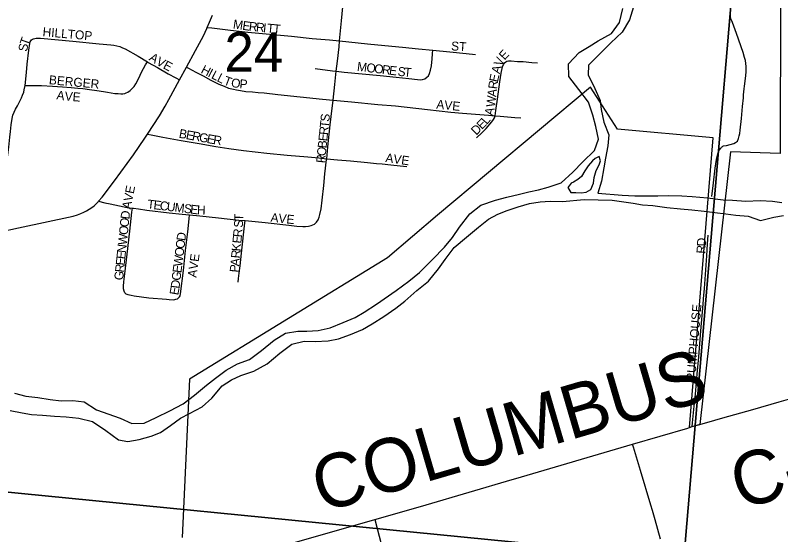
# Model space of a CAD drawing. Extents: x 1410790 to 1770854, y 566777 to 831614.
# Drawn here: x 1611737 to 1616023, y 707630 to 710537 of the extents above; entities that cross this region are included whole.
import ezdxf

# ---------------------------------------------------------------- set-up
doc = ezdxf.new("R2010")
doc.units = 0
for name, color, linetype in [('GM_X_City_Street', 7, 'Continuous'), ('GM_X_City_Street_Text', 7, 'Continuous'), ('GM_X_Corporation', 7, 'Continuous'), ('GM_X_County_Road', 7, 'Continuous'), ('GM_X_County_Road_Text', 7, 'Continuous'), ('GM_X_Major_River', 7, 'Continuous'), ('GM_X_Section', 7, 'Continuous'), ('GM_X_Section_Text', 7, 'Continuous'), ('GM_X_State_Route', 7, 'Continuous'), ('GM_X_Township_Road', 7, 'Continuous')]:
    doc.layers.add(name, color=color, linetype=linetype)

msp = doc.modelspace()

# ---------------------------------------------------------------- linework, layer by layer
at = {"layer": 'GM_X_City_Street'}
for points in [[(1613552.7, 710393.5), (1613563.6, 710506.6), (1613575.7, 710643.3), (1613584.8, 710744.9), (1613586.6, 710765.1)], [(1615824.9, 710182.9), (1615829, 710218.4), (1615829.5, 710234.5), (1615829.5, 710250.6), (1615828, 710267.8), (1615825.4, 710284), (1615820.7, 710300.1), (1615811.8, 710328.8), (1615775.4, 710435.6), (1615751.9, 710497.5), (1615745.7, 710513.1), (1615741, 710528.3), (1615739.4, 710546.5)], [(1612811.7, 710468.9), (1612836.5, 710466), (1612942, 710453.6), (1613038.8, 710442.8), (1613284.3, 710419.3), (1613398.8, 710407.8), (1613496.9, 710398.9), (1613552.7, 710393.5)], [(1611791.2, 710144), (1611799.1, 710216.4), (1611803.8, 710264.3), (1611812.5, 710341.7), (1611817.6, 710379.4), (1611820.5, 710387.9), (1611823.6, 710393.9), (1611827.9, 710399.3), (1611832.8, 710403.6)], [(1611832.8, 710403.6), (1611838.5, 710405.9), (1611845.9, 710407.6), (1611854.4, 710408.7), (1611878.6, 710408), (1612059.3, 710392.5), (1612206.9, 710377.9), (1612272.4, 710371.4), (1612288.9, 710369.4), (1612305.5, 710366.4), (1612321.7, 710361.7), (1612337.5, 710355.7), (1612352.6, 710348.5), (1612424.7, 710307.9), (1612476.6, 710276.2)], [(1613534.1, 710223.9), (1613540.5, 710281.1), (1613549.6, 710360.1), (1613552.7, 710393.5)], [(1613552.7, 710393.5), (1613709, 710377.9), (1613806.9, 710367.7), (1613905.1, 710358.4), (1613994.6, 710349.3), (1614075.1, 710341.1)], [(1613534.1, 710223.9), (1613579.2, 710218.9), (1613779.7, 710199.4), (1613868.6, 710190.8), (1613940.1, 710182.9), (1613988.7, 710177.5), (1614005, 710176.5), (1614017.6, 710177.7), (1614029.7, 710182), (1614041.9, 710190.7), (1614049.7, 710198.5), (1614055.8, 710211.1), (1614062.1, 710229.4), (1614067.4, 710254.3), (1614069.9, 710274.8), (1614071.4, 710291), (1614073.8, 710323), (1614075.1, 710341.1)], [(1614075.1, 710341.1), (1614169.3, 710331.7), (1614260.6, 710322.5), (1614313.7, 710317.1)], [(1611791.2, 710144), (1611840.8, 710144.4), (1611884.2, 710143.7), (1611945.2, 710139.9), (1612000.9, 710136.8), (1612048.9, 710132.2), (1612087, 710129.2), (1612114.5, 710126.8), (1612152.5, 710122.3), (1612193, 710116.2), (1612231.3, 710110.1), (1612253.6, 710105.8), (1612273.8, 710102.6), (1612293.8, 710100.1), (1612312.3, 710098.4), (1612327.5, 710097.8), (1612339.7, 710098.1), (1612349.4, 710099.8), (1612358.3, 710102.4), (1612367, 710106.1), (1612380.4, 710115.3), (1612392.1, 710126.5), (1612402.4, 710139), (1612411.4, 710152.5), (1612419.5, 710166.5), (1612436.1, 710201.6), (1612442, 710214.3), (1612454.6, 710239.6), (1612465.9, 710259.5), (1612476.6, 710276.2)], [(1612476.6, 710276.2), (1612481.1, 710273.4), (1612532.8, 710244), (1612593, 710209.7), (1612635.7, 710186.5), (1612656, 710175.5)], [(1612695, 710247), (1612706.8, 710240.7), (1612747.3, 710219.2), (1612787.9, 710197.6), (1612831.2, 710173.6), (1612875.7, 710152.1), (1612905.8, 710139.4), (1612931.5, 710129.7), (1612957.8, 710122.7), (1612975.5, 710119), (1612996.9, 710115.2), (1613028.4, 710111.3), (1613064.5, 710108.5), (1613096.7, 710105.6), (1613129.9, 710102.3), (1613207.1, 710093.8), (1613456.3, 710067.6), (1613515.8, 710062)], [(1614423.2, 709974.2), (1614428.4, 710004.4), (1614437.3, 710068.4), (1614449.1, 710165), (1614456.8, 710212.8), (1614464.8, 710249.3), (1614469.6, 710261.7), (1614476.1, 710270.8), (1614483.4, 710277.3)], [(1614483.4, 710277.3), (1614489.9, 710280.2), (1614499.3, 710281.7), (1614512.5, 710281.4), (1614549.5, 710279), (1614581.2, 710277.5), (1614629.1, 710273), (1614661.2, 710270.4)], [(1613415.8, 710238.4), (1613513.8, 710226.4), (1613534.1, 710223.9)], [(1613515.8, 710062), (1613525.7, 710149.4), (1613534.1, 710223.9)], [(1615781, 709832.9), (1615787, 709847), (1615790.8, 709862.3), (1615793.6, 709875.6), (1615795.9, 709894.5), (1615803.2, 709960.1), (1615809.1, 710026.2), (1615813.6, 710075.6), (1615814.8, 710092.1), (1615817.6, 710124.9), (1615820.2, 710141.2), (1615824.9, 710182.9)], [(1611651, 709325.4), (1611653.6, 709351.2), (1611662, 709436.2), (1611668.9, 709505.8), (1611678.8, 709606.4), (1611685, 709664.5), (1611690.1, 709712.3), (1611699.7, 709799), (1611705.9, 709854.6), (1611709.5, 709886.8), (1611713.5, 709923.3), (1611719.6, 709958.8), (1611723.9, 709977.1), (1611730.9, 709995.3), (1611738.7, 710010.9), (1611749.6, 710030.5), (1611770.8, 710074.7), (1611777.7, 710089.1), (1611783.8, 710106.4), (1611787.3, 710120.1), (1611790.3, 710136), (1611791.2, 710144)], [(1613480.4, 709734.2), (1613487.5, 709801.3), (1613500.7, 709923.8), (1613505.2, 709971), (1613515.8, 710062)], [(1613515.8, 710062), (1613620.1, 710052.2), (1613767.6, 710038.6), (1613865.9, 710029.5), (1614045.8, 710010.5), (1614176.2, 709995), (1614241.2, 709988.3), (1614387.3, 709977.2), (1614423.2, 709974.2)], [(1614318.5, 709851.6), (1614349.4, 709879.7), (1614373.8, 709904.1), (1614385.1, 709916.4), (1614394.7, 709927.1), (1614406, 709940.8), (1614415.2, 709954.4), (1614419.7, 709963.4), (1614423.2, 709974.2)], [(1614423.2, 709974.2), (1614452.5, 709971.8), (1614534.4, 709965.8), (1614566.8, 709962.6)], [(1612476.5, 709871.1), (1612496.8, 709867.2), (1612562.1, 709854.7), (1612665.3, 709836.2), (1612766, 709818.9), (1612859.7, 709803.3), (1612933.1, 709791.9), (1613014.4, 709781), (1613144.6, 709766), (1613258.6, 709754.8), (1613374.1, 709744.1), (1613436, 709738.3), (1613480.4, 709734.2)], [(1615699, 709803.8), (1615702.3, 709805.5), (1615718.6, 709808.5), (1615739.9, 709813.7), (1615759.7, 709819.9), (1615768.9, 709824.4), (1615781, 709832.9)], [(1615637.6, 709522.3), (1615645.8, 709598.5), (1615655.8, 709680.8), (1615663.9, 709730), (1615667.2, 709746.3), (1615671.2, 709762.2), (1615676.8, 709777.6), (1615681.1, 709785.2), (1615685.4, 709791.4), (1615688.4, 709795), (1615691.8, 709798.4), (1615695.4, 709801.4), (1615699, 709803.8)], [(1613412.2, 709367.4), (1613423.2, 709378.4), (1613431.9, 709392.2), (1613438.3, 709407.2), (1613442.7, 709422.8), (1613448.8, 709454.6), (1613455.3, 709502.9), (1613464.4, 709583.9), (1613470.1, 709649.1), (1613479.8, 709730.3), (1613480.4, 709734.2)], [(1613480.4, 709734.2), (1613540.6, 709728.6), (1613613.1, 709721.8), (1613708.2, 709712.8), (1613758.5, 709708.1), (1613790.5, 709705), (1613840.2, 709700.1), (1613891.9, 709694.9), (1613928.3, 709691)], [(1612203.4, 709496.2), (1612238.6, 709487.9), (1612268.1, 709481), (1612320.3, 709469.9), (1612362.9, 709462.1), (1612392.6, 709457.8)], [(1612349.2, 708984.3), (1612345.6, 708993.6), (1612342.9, 709006.1), (1612342.3, 709020.5), (1612344.2, 709045), (1612350.3, 709089.2), (1612363.5, 709200.5), (1612377.8, 709328.3), (1612390, 709434.6), (1612392.6, 709457.8)], [(1612392.6, 709457.8), (1612399.3, 709456.9), (1612427.4, 709453.1), (1612473.8, 709447.1), (1612598.9, 709431.4), (1612672, 709424), (1612712, 709419.9)], [(1612652, 708956.8), (1612656.2, 708961.9), (1612659.2, 708967.4), (1612662.2, 708977.7), (1612678.2, 709108.4), (1612690.5, 709220.2), (1612702.2, 709325.5), (1612709.7, 709398.2), (1612712, 709419.9)], [(1612712, 709419.9), (1612769.2, 709414), (1612875.3, 709403.2), (1612988.7, 709390.8), (1613023.2, 709387.6)], [(1612985, 709043.4), (1612987.3, 709064.1), (1612990.6, 709092.9), (1612995.2, 709133.9), (1612999.4, 709170.8), (1613003.3, 709205.2), (1613021.9, 709375.6), (1613023.2, 709387.6)], [(1613023.2, 709387.6), (1613135.3, 709377), (1613268.2, 709361.6), (1613313.7, 709356.5), (1613346, 709355.4), (1613362.1, 709355.6), (1613377.8, 709356.8), (1613393, 709360.2), (1613412.2, 709367.4)], [(1615590.5, 708948.3), (1615590.7, 708950.4), (1615595.9, 709007.5), (1615608.3, 709191), (1615611.6, 709224.2), (1615613.4, 709257.2), (1615615.7, 709305.6)], [(1612349.2, 708984.3), (1612356.1, 708978.6), (1612366.6, 708974.2), (1612376.1, 708971.6), (1612385.5, 708969.9), (1612401.7, 708967.2), (1612483.8, 708956.4), (1612582.6, 708947.6), (1612599.1, 708945.5), (1612624.2, 708945.3), (1612636.6, 708947.4), (1612645.1, 708950.4), (1612652, 708956.8)], [(1615527.6, 708234.7), (1615529.6, 708255.8), (1615538.6, 708349.3), (1615544.7, 708416.1), (1615555, 708528.7), (1615563.7, 708625.1), (1615575.7, 708770.2), (1615588, 708919.9), (1615590.5, 708948.3)]]:
    msp.add_lwpolyline(points, dxfattribs=at)
at = {"layer": 'GM_X_Corporation'}
for points in [[(1616020.9, 710619.4), (1616020.6, 709763.6), (1615741.4, 709773.1), (1615570, 708247.3), (1615512.1, 708230.1), (1615644.1, 709851.8), (1615108.9, 709899.2), (1614958, 710134.2), (1614100.5, 709417.9), (1613820.4, 709180.2), (1612711.4, 708501.2), (1612671.2, 707614.5)], [(1613274.7, 707578.4), (1613750.8, 707714.8), (1613858.4, 707299.1)]]:
    msp.add_lwpolyline(points, dxfattribs=at)
at = {"layer": 'GM_X_County_Road'}
for points in [[(1616013.2, 708373.7), (1616130.9, 708407.3), (1616711.6, 708581.7), (1616806.6, 708607.8), (1616831.2, 708614), (1616854.9, 708618.4), (1616903.5, 708625), (1616967.1, 708629.9), (1617274.4, 708638), (1617405.4, 708640.7), (1617683.7, 708649.5), (1618109.3, 708665.7), (1618175, 708666.6), (1618208, 708665.6), (1618241, 708662.6), (1618245.1, 708661.9)], [(1615653.9, 708271.5), (1615698.5, 708284.3), (1615866.7, 708331.7), (1616013.2, 708373.7)], [(1615527.6, 708234.7), (1615570, 708247.3), (1615653.9, 708271.5)], [(1615502.3, 708227.2), (1615512.1, 708230.1), (1615527.6, 708234.7)], [(1615193.7, 708136.7), (1615502.3, 708227.2)], [(1614518.9, 707938.9), (1614539.1, 707944.8), (1615193.7, 708136.7)], [(1613118.6, 707532), (1613147.9, 707540.7), (1613274.7, 707578.4), (1613750.8, 707714.8), (1613927, 707766.2), (1614036.6, 707798), (1614518.9, 707938.9)]]:
    msp.add_lwpolyline(points, dxfattribs=at)
at = {"layer": 'GM_X_Major_River'}
for points in [[(1611731.6, 708421.8), (1611795.4, 708406.2), (1611863.3, 708398.6), (1611931.2, 708387), (1611993.1, 708379.5), (1612059.3, 708381.9), (1612123.3, 708374.4), (1612192.3, 708328.7), (1612323.4, 708281.4), (1612388.8, 708251.8), (1612459, 708254.1), (1612526, 708286.7), (1612603, 708323), (1612676.1, 708363.4), (1612739.3, 708410.1), (1612806.8, 708466.7), (1612857.9, 708505.6), (1612917.1, 708550.4), (1612980.1, 708587), (1613048.8, 708611.5), (1613116.1, 708660.1), (1613185.7, 708718.7), (1613250.7, 708757.3), (1613319.1, 708769.7), (1613369.2, 708768.5), (1613433.5, 708773), (1613499.9, 708787.5), (1613572.8, 708817.9), (1613639.6, 708846.4), (1613690.4, 708875.3), (1613759.6, 708919.9), (1613869.7, 708997.6), (1613941.1, 709048.1), (1614000.4, 709096.8), (1614072.3, 709169.4), (1614140.1, 709240.1), (1614185.5, 709293.2), (1614224.9, 709350.4), (1614282.8, 709425.3), (1614344.1, 709474.1), (1614425, 709502.3), (1614489.5, 709518.8), (1614560, 709535.2), (1614612.4, 709548), (1614666.8, 709560.8), (1614721.3, 709575.6), (1614794, 709600), (1614859.6, 709658.6), (1614915.1, 709717.5), (1614980.7, 709780.2), (1615002.3, 709843.9), (1614988, 709914.5), (1614971.5, 709977.1), (1614947.2, 710049.9), (1614892.8, 710121.4), (1614836.4, 710195), (1614834.1, 710265.3), (1614893.7, 710328.1), (1614950.7, 710362.9), (1615001.5, 710393.8), (1615074.6, 710434.2), (1615120.2, 710497.3), (1615138.1, 710575.2)], [(1615198.5, 710583.8), (1615176.7, 710512.1), (1615135, 710442.8), (1615071.4, 710382.1), (1615003.6, 710315.5), (1614946.2, 710258.6), (1614944.9, 710204.5), (1614981.1, 710127.4), (1615011.5, 710060.4), (1615018.3, 710010.1), (1615032.7, 709939.5), (1615061, 709868.6), (1615055.5, 709806.5), (1615041.8, 709736.6), (1615032.5, 709682.6), (1615018.7, 709608.7), (1614999, 709540.9)], [(1615006, 709747.5), (1614983.7, 709736), (1614969.3, 709722.3), (1614944.6, 709694.8), (1614925.9, 709667.1), (1614907.1, 709635.4), (1614886.6, 709617.8), (1614862.2, 709602.4), (1614850.1, 709596.6), (1614837.7, 709582.9), (1614831.5, 709573), (1614846.8, 709544.5), (1614874.9, 709545.9), (1614904.9, 709543.2), (1614933, 709546.5), (1614959.5, 709561.9), (1614974.3, 709597.7), (1614979.1, 709629.7), (1614990.1, 709667.6), (1615006.8, 709699.3), (1615013.4, 709723.2)], [(1615013.4, 709723.2), (1615006, 709747.5)], [(1614999, 709540.9), (1615135.3, 709530.2), (1615205.3, 709526.5), (1615283.3, 709526.7), (1615335.3, 709527.4), (1615395.4, 709528), (1615469.3, 709526.2), (1615527.3, 709522.8), (1615613.1, 709514.7), (1615700.9, 709504.6), (1615752.8, 709501.4), (1615826.7, 709497.6), (1615906.8, 709499.7), (1615976.7, 709496), (1616028.6, 709488.7)], [(1612430.8, 708162.5), (1612497.4, 708180.9), (1612550, 708201.8), (1612605, 708240.6), (1612662.1, 708281.4), (1612712.8, 708308.3), (1612783.9, 708344.8), (1612837.1, 708393.7), (1612894.9, 708462.6), (1612947.9, 708497.5), (1613000.5, 708520.3), (1613073.2, 708544.7), (1613146.4, 708587.1), (1613218, 708645.6), (1613285.3, 708696.2), (1613353.8, 708712.7), (1613415.9, 708711.2), (1613488.2, 708715.5), (1613546.6, 708726.2), (1613613.3, 708750.7), (1613680.1, 708779.2), (1613734.9, 708810.1), (1613800, 708850.7), (1613867.3, 708897.3), (1613918.3, 708936.2), (1613985.9, 708996.8), (1614051.3, 709049.5), (1614107.1, 709118.4), (1614144.4, 709169.7), (1614194.1, 709236.8), (1614263.7, 709295.3), (1614331.2, 709352), (1614386.3, 709396.8), (1614439.1, 709423.7), (1614491.7, 709444.5), (1614552.3, 709465.2), (1614616.9, 709483.7), (1614675.2, 709492.4), (1614731.4, 709497.1), (1614801.5, 709495.4), (1614922.7, 709506.5)], [(1614922.7, 709506.5), (1615078.6, 709501.5), (1615130.4, 709494.2), (1615196.2, 709484.6), (1615248, 709475.4), (1615305.9, 709472), (1615385.7, 709462), (1615461.6, 709454.2), (1615525.4, 709448.7), (1615593.3, 709441), (1615653.1, 709433.6), (1615714.9, 709426.1), (1615770.8, 709418.7), (1615840.6, 709413), (1615910.1, 709389.3), (1615984.6, 709407.6), (1616038.8, 709416.3)], [(1611707.3, 708326), (1611775.1, 708312.4), (1611827, 708303.1), (1611889, 708299.7), (1611957, 708294), (1612021.1, 708290.5), (1612093, 708282.8), (1612168.7, 708263), (1612243.6, 708213), (1612314.5, 708161.2), (1612366.4, 708151.9), (1612430.8, 708162.5)]]:
    msp.add_lwpolyline(points, dxfattribs=at)
at = {"layer": 'GM_X_Section'}
for points in [[(1610573.5, 713343.5), (1615809.3, 712845.7), (1615933.1, 712831.9), (1615479.9, 707495.5), (1610104.6, 708025.3)], [(1615933.1, 712831.9), (1621263.6, 712311.8), (1621287.6, 712307.5), (1620745.4, 706937.6), (1615479.9, 707495.5)], [(1610104.6, 708025.3), (1615479.9, 707495.5), (1615120.2, 702135.6), (1609553.2, 702682.3)]]:
    msp.add_lwpolyline(points, close=True, dxfattribs=at)
at = {"layer": 'GM_X_State_Route'}
msp.add_lwpolyline([(1611651, 709325.4), (1611754.5, 709347.9), (1612060.3, 709413.1), (1612084.6, 709420.1), (1612102.9, 709427), (1612121.4, 709434.5), (1612136.2, 709442.3), (1612150.4, 709451), (1612164.5, 709460.9), (1612177.5, 709471.3), (1612189.6, 709481.8), (1612201.3, 709493.7), (1612203.4, 709496.2), (1612222.6, 709519), (1612292, 709610.2), (1612398.2, 709755.5), (1612462.9, 709850), (1612476.5, 709871.1), (1612543.5, 709975), (1612576, 710028.3), (1612596.7, 710066.5), (1612656, 710175.5), (1612695, 710247), (1612745.2, 710339.3), (1612790.3, 710422.8), (1612808.7, 710462.4), (1612811.7, 710468.9), (1612825.1, 710499.1), (1612841.6, 710538.1)], dxfattribs=at)
at = {"layer": 'GM_X_Township_Road'}
msp.add_lwpolyline([(1615350.1, 707605.3), (1615320.1, 707713), (1615304.6, 707765), (1615296, 707795.1), (1615238.1, 707989.5), (1615198.6, 708120.4), (1615193.7, 708136.7)], dxfattribs=at)

# ---------------------------------------------------------------- texts
at = {"layer": 'GM_X_City_Street_Text'}
for s, rotation, p in [('M', 351.535, (1612953.5, 710464)), ('E', 352.0619, (1613006.2, 710456.2)), ('R', 354.0092, (1613042.9, 710451.1)), ('HILLTOP', 355.0721, (1611888.1, 710420.1)), ('R', 354.5397, (1613082.8, 710446.9)), ('I', 354.5721, (1613122.2, 710443.1)), ('T', 354.5558, (1613144.1, 710441.1)), ('T', 354.5558, (1613179.1, 710437.7)), ('T', 70.3811, (1611807.3, 710364)), ('S', 82.0244, (1611803.1, 710331.7)), ('ST', 356.4262, (1614175.9, 710340.9)), ('E', 46.5649, (1614475.7, 710283.1)), ('A', 328.2865, (1612481.6, 710287.9)), ('V', 331.4963, (1612521.6, 710263.2)), ('V', 64.686, (1614459.2, 710246.7)), ('E', 331.5468, (1612560.4, 710242.2)), ('H', 332.8289, (1612771.9, 710216.5)), ('M', 353.2455, (1613648.4, 710226.5)), ('O', 353.2301, (1613700.9, 710220.3)), ('O', 353.2301, (1613744.6, 710215.1)), ('R', 353.2334, (1613788.2, 710209.9)), ('E', 353.2305, (1613827.6, 710205.2)), ('S', 353.2375, (1613875.6, 710199.5)), ('T', 354.2861, (1613911.6, 710195.3)), ('A', 75.3488, (1614449, 710206.5)), ('BERGER', 354.8041, (1611923.4, 710151.7)), ('I', 332.8094, (1612811, 710196.4)), ('L', 332.8351, (1612830.6, 710186.4)), ('L', 332.8241, (1612862, 710170.3)), ('E', 78.2506, (1614438.8, 710159.8)), ('T', 339.7669, (1612899.3, 710151.6)), ('O', 350.557, (1612942.3, 710136.8)), ('P', 356.3543, (1612991.2, 710128.9)), ('R', 82.7937, (1614434, 710121.6)), ('A', 352.1512, (1611965.5, 710067.1)), ('A', 83.5484, (1614429.1, 710078)), ('V', 355.094, (1612011.9, 710060.8)), ('E', 355.5331, (1612056.1, 710057)), ('W', 83.4411, (1614422.6, 710021.1)), ('AVE', 354.0969, (1614092.7, 710015.3)), ('A', 76.6639, (1614411.3, 709971.9)), ('T', 84.1698, (1613490.8, 709904.6)), ('S', 83.2917, (1613494.3, 709939.5)), ('E', 45.1361, (1614349.3, 709894.2)), ('L', 49.7782, (1614377.1, 709922.4)), ('B', 349.4758, (1612650.2, 709852.4)), ('R', 84.2057, (1613486.8, 709865.3)), ('D', 45.1391, (1614318.3, 709863)), ('E', 349.4868, (1612689.2, 709845.1)), ('R', 349.4758, (1612723.8, 709838.7)), ('G', 349.4997, (1612762.8, 709831.5)), ('E', 349.4777, (1612806, 709823.4)), ('R', 350.9416, (1612842, 709816.8)), ('E', 84.1698, (1613483.2, 709830.2)), ('B', 84.1855, (1613479.2, 709790.8)), ('O', 84.2029, (1613474.8, 709747.1)), ('R', 84.1855, (1613470.8, 709707.6)), ('AVE', 351.8688, (1613807.2, 709716)), ('E', 78.6686, (1612399.6, 709535.2)), ('V', 78.6901, (1612390.9, 709492.1)), ('A', 78.9816, (1612382.5, 709449)), ('T', 353.2072, (1612473.6, 709456.5)), ('E', 353.255, (1612508.6, 709452.3)), ('C', 353.2093, (1612543.6, 709448.2)), ('U', 353.2084, (1612582.9, 709443.5)), ('M', 353.2333, (1612626.6, 709438.3)), ('S', 353.2072, (1612679, 709432.1)), ('E', 353.2403, (1612714, 709427.9)), ('H', 357.6734, (1612753.2, 709423.4)), ('D', 83.2084, (1612375.3, 709393.2)), ('AVE', 354.0895, (1613164.3, 709381.7)), ('O', 84.0654, (1612370.8, 709349.7)), ('S', 86.103, (1613010.2, 709347.1)), ('T', 89.3293, (1613012.7, 709385.3)), ('O', 84.0654, (1612366.3, 709305.9)), ('W', 84.0779, (1612360.4, 709249)), ('D', 82.9671, (1612688.7, 709272.1)), ('E', 84.669, (1613001.9, 709258.1)), ('R', 84.6725, (1613005.1, 709293.2)), ('O', 82.9671, (1612683.4, 709228.4)), ('K', 84.6591, (1612997.8, 709214.3)), ('D', 88.1251, (1615603.1, 709243)), ('E', 84.07, (1612352.2, 709170.3)), ('N', 84.0654, (1612355.8, 709205.3)), ('O', 82.9716, (1612678, 709184.7)), ('R', 84.6736, (1612994.1, 709174.9)), ('R', 86.0632, (1615600.3, 709201.5)), ('E', 84.061, (1612348.6, 709135.2)), ('W', 82.9592, (1612670.9, 709128)), ('AVE', 82.1446, (1612750.8, 709066.8)), ('A', 84.6762, (1612990, 709131.1)), ('R', 84.0746, (1612344.5, 709095.9)), ('E', 82.9597, (1612666.6, 709093)), ('P', 84.6646, (1612986.7, 709096)), ('G', 84.0654, (1612339.9, 709052.1)), ('G', 82.9716, (1612661.2, 709049.4)), ('D', 82.7902, (1612655.7, 709005.6)), ('E', 79.5314, (1612648.8, 708967.9)), ('PUMPHOUSE', 85.2374, (1615543.1, 708488.6))]:
    msp.add_text(s, height=50, rotation=rotation, dxfattribs=at).set_placement(p)
at = {"layer": 'GM_X_County_Road_Text'}
for s, rotation, p in [('COLUMBUS', 16.2994, (1613451.5, 707752.2)), ('C-382', 16.436, (1615796.2, 707767.8))]:
    msp.add_text(s, height=300, rotation=rotation, dxfattribs=at).set_placement(p)
at = {"layer": 'GM_X_Section_Text'}
msp.add_text('24', height=221, rotation=0, dxfattribs=at).set_placement((1612908.1, 710221.3))

doc.saveas('drawing.dxf')
